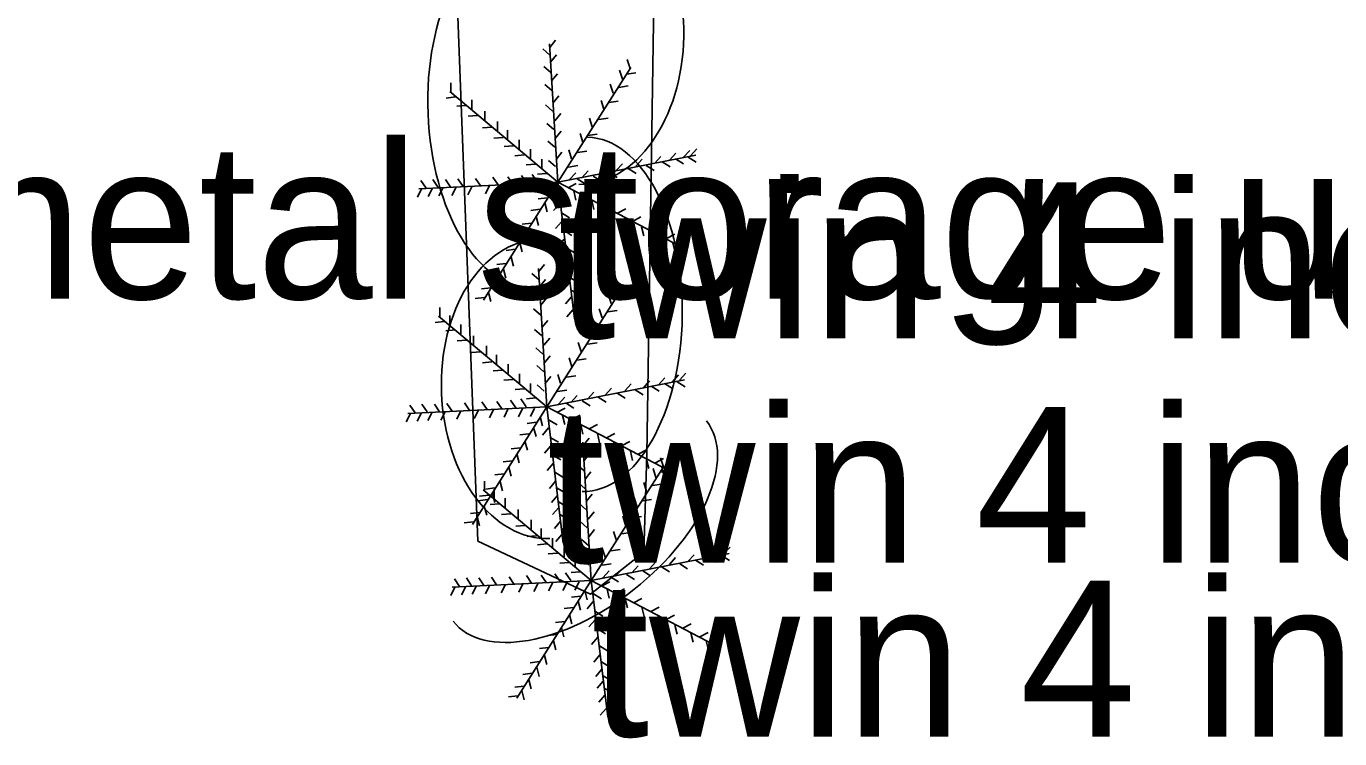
# Model space of a CAD drawing. Extents: x 1802180 to 1804859, y 572524 to 575172.
# Drawn here: x 1803779.37 to 1803821.48, y 573953.46 to 573976.3 of the extents above; entities that cross this region are included whole.
import ezdxf

# ---------------------------------------------------------------- set-up
doc = ezdxf.new("R2010")
doc.units = 0
for name, color, linetype in [('S_SURVEY_TEXT_ANNOT', 7, 'Continuous'), ('S_TREE', 7, 'Continuous'), ('S_TREE_ANNOT', 7, 'Continuous')]:
    doc.layers.add(name, color=color, linetype=linetype)

msp = doc.modelspace()

# ---------------------------------------------------------------- linework, layer by layer
at = {"layer": 'S_TREE'}
for p, q in [((1803796.148, 573975.626), (1803796.336, 573975.86)), ((1803796.151, 573975.38), (1803795.927, 573975.578)), ((1803796.406, 573971.299), (1803796.137, 573975.735)), ((1803796.183, 573974.815), (1803795.959, 573975.014)), ((1803796.177, 573975.149), (1803796.365, 573975.382)), ((1803798.722, 573974.95), (1803798.633, 573975.237)), ((1803796.209, 573974.549), (1803796.398, 573974.782)), ((1803796.406, 573971.299), (1803798.748, 573974.983)), ((1803798.477, 573974.609), (1803798.388, 573974.895)), ((1803798.612, 573974.77), (1803798.909, 573974.814)), ((1803796.406, 573971.299), (1803792.941, 573974.209)), ((1803792.98, 573974.183), (1803792.98, 573974.483)), ((1803793.296, 573973.931), (1803793.296, 573974.231)), ((1803796.212, 573974.241), (1803795.988, 573974.44)), ((1803798.18, 573974.157), (1803798.091, 573974.443)), ((1803798.367, 573974.344), (1803798.664, 573974.388)), ((1803793.122, 573974.041), (1803792.825, 573974)), ((1803793.47, 573973.763), (1803793.171, 573973.739)), ((1803793.651, 573973.641), (1803793.651, 573973.941)), ((1803796.238, 573973.583), (1803796.014, 573973.782)), ((1803796.248, 573973.839), (1803796.436, 573974.073)), ((1803797.883, 573973.641), (1803797.794, 573973.927)), ((1803798.045, 573973.854), (1803798.341, 573973.898)), ((1803793.832, 573973.441), (1803793.533, 573973.417)), ((1803794.064, 573973.279), (1803794.064, 573973.579)), ((1803796.312, 573973.271), (1803796.501, 573973.505)), ((1803797.509, 573973.073), (1803797.42, 573973.359)), ((1803797.722, 573973.312), (1803798.019, 573973.356)), ((1803794.29, 573973.067), (1803793.991, 573973.042)), ((1803794.477, 573972.95), (1803794.477, 573973.25)), ((1803794.799, 573972.667), (1803794.799, 573972.967)), ((1803796.277, 573972.989), (1803796.052, 573973.188)), ((1803796.325, 573972.704), (1803796.514, 573972.937)), ((1803794.651, 573972.738), (1803794.352, 573972.713)), ((1803794.987, 573972.473), (1803794.688, 573972.449)), ((1803795.167, 573972.363), (1803795.167, 573972.663)), ((1803796.316, 573972.421), (1803796.091, 573972.62)), ((1803797.212, 573972.583), (1803797.123, 573972.869)), ((1803797.374, 573972.796), (1803797.67, 573972.84)), ((1803795.328, 573972.176), (1803795.029, 573972.152)), ((1803795.535, 573972.06), (1803795.535, 573972.36)), ((1803795.89, 573971.744), (1803795.89, 573972.044)), ((1803796.351, 573972.033), (1803796.54, 573972.266)), ((1803796.406, 573971.299), (1803800.827, 573972.166)), ((1803796.851, 573972.054), (1803796.762, 573972.34)), ((1803797.038, 573972.254), (1803797.335, 573972.298)), ((1803799.505, 573971.906), (1803799.707, 573972.128)), ((1803799.989, 573972.01), (1803800.191, 573972.232)), ((1803800.18, 573972.047), (1803800.434, 573971.887)), ((1803800.434, 573972.1), (1803800.636, 573972.322)), ((1803800.587, 573972.105), (1803800.84, 573971.945)), ((1803800.66, 573972.152), (1803800.862, 573972.374)), ((1803795.696, 573971.879), (1803795.397, 573971.855)), ((1803796.329, 573971.802), (1803796.104, 573972.001)), ((1803796.754, 573971.789), (1803797.051, 573971.833)), ((1803797.182, 573971.442), (1803797.384, 573971.664)), ((1803797.711, 573971.545), (1803797.913, 573971.767)), ((1803798.279, 573971.674), (1803798.481, 573971.896)), ((1803798.664, 573971.738), (1803798.917, 573971.577)), ((1803798.912, 573971.816), (1803799.113, 573972.038)), ((1803799.245, 573971.841), (1803799.498, 573971.68)), ((1803799.754, 573971.957), (1803800.008, 573971.796)), ((1803796.406, 573971.299), (1803791.954, 573971.087)), ((1803792.187, 573971.11), (1803792.018, 573971.358)), ((1803792.574, 573971.135), (1803792.405, 573971.384)), ((1803792.974, 573971.135), (1803792.805, 573971.384)), ((1803793.374, 573971.161), (1803793.205, 573971.409)), ((1803793.942, 573971.174), (1803793.773, 573971.422)), ((1803796.406, 573971.299), (1803794.025, 573967.525)), ((1803794.497, 573971.213), (1803794.328, 573971.461)), ((1803794.703, 573971.215), (1803794.569, 573970.947)), ((1803794.974, 573971.226), (1803794.806, 573971.474)), ((1803795.174, 573971.241), (1803795.039, 573970.972)), ((1803795.413, 573971.264), (1803795.244, 573971.513)), ((1803795.632, 573971.247), (1803795.498, 573970.979)), ((1803795.748, 573971.303), (1803795.58, 573971.551)), ((1803796.058, 573971.583), (1803795.759, 573971.558)), ((1803796.019, 573971.26), (1803795.885, 573970.992)), ((1803796.406, 573971.299), (1803800.322, 573969.254)), ((1803796.406, 573971.299), (1803796.937, 573966.926)), ((1803796.735, 573971.118), (1803797, 573971.258)), ((1803796.782, 573971.384), (1803796.984, 573971.606)), ((1803797.025, 573971.415), (1803797.279, 573971.254)), ((1803797.541, 573971.492), (1803797.795, 573971.332)), ((1803798.058, 573971.608), (1803798.311, 573971.448)), ((1803792.038, 573971.086), (1803791.904, 573970.818)), ((1803792.387, 573971.112), (1803792.252, 573970.843)), ((1803792.728, 573971.131), (1803792.594, 573970.863)), ((1803793.148, 573971.144), (1803793.014, 573970.876)), ((1803793.658, 573971.17), (1803793.523, 573970.901)), ((1803794.219, 573971.196), (1803794.085, 573970.927)), ((1803796.077, 573970.802), (1803795.779, 573970.768)), ((1803796.199, 573970.976), (1803796.275, 573970.686)), ((1803796.483, 573970.873), (1803796.74, 573970.717)), ((1803796.916, 573971.021), (1803796.987, 573970.73)), ((1803797.212, 573970.892), (1803797.478, 573971.032)), ((1803795.838, 573970.434), (1803795.54, 573970.4)), ((1803795.987, 573970.641), (1803796.062, 573970.35)), ((1803796.468, 573970.623), (1803796.272, 573970.396)), ((1803797.496, 573970.718), (1803797.567, 573970.427)), ((1803797.767, 573970.589), (1803798.033, 573970.729)), ((1803798.032, 573970.441), (1803798.103, 573970.149)), ((1803798.322, 573970.305), (1803798.587, 573970.445)), ((1803795.561, 573969.989), (1803795.263, 573969.955)), ((1803795.709, 573970.202), (1803795.785, 573969.912)), ((1803796.532, 573970.042), (1803796.336, 573969.815)), ((1803796.522, 573970.318), (1803796.778, 573970.162)), ((1803798.554, 573970.17), (1803798.625, 573969.878)), ((1803798.806, 573970.047), (1803799.071, 573970.187)), ((1803795.309, 573969.57), (1803795.011, 573969.536)), ((1803795.451, 573969.789), (1803795.527, 573969.499)), ((1803796.606, 573969.75), (1803796.862, 573969.594)), ((1803799.09, 573969.873), (1803799.161, 573969.581)), ((1803799.341, 573969.776), (1803799.607, 573969.916)), ((1803799.606, 573969.615), (1803799.677, 573969.323)), ((1803799.89, 573969.499), (1803800.155, 573969.639)), ((1803795.045, 573969.15), (1803794.747, 573969.117)), ((1803795.193, 573969.363), (1803795.269, 573969.073)), ((1803796.616, 573969.481), (1803796.42, 573969.254)), ((1803796.67, 573969.202), (1803796.927, 573969.046)), ((1803800.096, 573969.363), (1803800.167, 573969.072)), ((1803800.283, 573969.292), (1803800.549, 573969.432)), ((1803794.748, 573968.699), (1803794.45, 573968.665)), ((1803794.909, 573968.899), (1803794.985, 573968.608)), ((1803796.687, 573968.913), (1803796.491, 573968.686)), ((1803796.741, 573968.692), (1803796.998, 573968.536)), ((1803794.509, 573968.325), (1803794.211, 573968.291)), ((1803794.664, 573968.518), (1803794.74, 573968.228)), ((1803795.796, 573968.18), (1803795.572, 573968.379)), ((1803796.051, 573964.099), (1803795.783, 573968.535)), ((1803795.793, 573968.427), (1803795.982, 573968.66)), ((1803796.751, 573968.455), (1803796.555, 573968.228)), ((1803796.774, 573968.26), (1803797.03, 573968.104)), ((1803794.258, 573967.912), (1803793.959, 573967.878)), ((1803794.406, 573968.118), (1803794.482, 573967.828)), ((1803795.822, 573967.949), (1803796.011, 573968.183)), ((1803796.79, 573968.074), (1803796.594, 573967.847)), ((1803796.819, 573967.854), (1803797.075, 573967.698)), ((1803798.367, 573967.751), (1803798.278, 573968.037)), ((1803794.058, 573967.608), (1803793.759, 573967.575)), ((1803794.18, 573967.77), (1803794.256, 573967.479)), ((1803795.829, 573967.615), (1803795.604, 573967.814)), ((1803795.854, 573967.349), (1803796.043, 573967.583)), ((1803796.051, 573964.099), (1803798.393, 573967.783)), ((1803796.848, 573967.629), (1803796.652, 573967.402)), ((1803798.122, 573967.409), (1803798.033, 573967.695)), ((1803798.258, 573967.57), (1803798.554, 573967.614)), ((1803796.051, 573964.099), (1803792.587, 573967.009)), ((1803792.625, 573966.983), (1803792.625, 573967.283)), ((1803792.941, 573966.732), (1803792.941, 573967.032)), ((1803795.858, 573967.041), (1803795.633, 573967.24)), ((1803796.893, 573967.21), (1803796.697, 573966.983)), ((1803796.883, 573967.389), (1803797.14, 573967.233)), ((1803796.922, 573967.047), (1803797.178, 573966.891)), ((1803797.825, 573966.957), (1803797.736, 573967.244)), ((1803798.013, 573967.145), (1803798.309, 573967.188)), ((1803792.767, 573966.841), (1803792.47, 573966.801)), ((1803793.296, 573966.441), (1803793.296, 573966.741)), ((1803795.883, 573966.383), (1803795.659, 573966.582)), ((1803795.893, 573966.64), (1803796.082, 573966.873)), ((1803797.529, 573966.441), (1803797.439, 573966.728)), ((1803797.69, 573966.654), (1803797.987, 573966.698)), ((1803793.116, 573966.564), (1803792.817, 573966.54)), ((1803793.477, 573966.241), (1803793.178, 573966.217)), ((1803793.709, 573966.08), (1803793.709, 573966.38)), ((1803795.958, 573966.072), (1803796.146, 573966.305)), ((1803797.154, 573965.874), (1803797.065, 573966.16)), ((1803797.367, 573966.112), (1803797.664, 573966.156)), ((1803793.935, 573965.867), (1803793.636, 573965.843)), ((1803794.122, 573965.751), (1803794.122, 573966.051)), ((1803794.445, 573965.467), (1803794.445, 573965.767)), ((1803795.922, 573965.79), (1803795.698, 573965.989)), ((1803795.971, 573965.504), (1803796.159, 573965.738)), ((1803794.296, 573965.538), (1803793.997, 573965.514)), ((1803794.812, 573965.164), (1803794.812, 573965.464)), ((1803795.961, 573965.222), (1803795.736, 573965.421)), ((1803796.858, 573965.383), (1803796.768, 573965.67)), ((1803797.019, 573965.596), (1803797.316, 573965.64)), ((1803794.632, 573965.274), (1803794.333, 573965.249)), ((1803794.974, 573964.977), (1803794.675, 573964.953)), ((1803795.18, 573964.861), (1803795.18, 573965.161)), ((1803795.996, 573964.833), (1803796.185, 573965.067)), ((1803796.051, 573964.099), (1803800.472, 573964.966)), ((1803796.496, 573964.854), (1803796.407, 573965.141)), ((1803796.683, 573965.054), (1803796.98, 573965.098)), ((1803799.15, 573964.707), (1803799.352, 573964.929)), ((1803799.634, 573964.81), (1803799.836, 573965.032)), ((1803800.079, 573964.9), (1803800.281, 573965.122)), ((1803800.232, 573964.906), (1803800.485, 573964.745)), ((1803800.305, 573964.952), (1803800.507, 573965.174)), ((1803795.342, 573964.68), (1803795.042, 573964.656)), ((1803795.535, 573964.544), (1803795.535, 573964.844)), ((1803795.974, 573964.603), (1803795.749, 573964.801)), ((1803796.4, 573964.59), (1803796.696, 573964.634)), ((1803796.828, 573964.242), (1803797.029, 573964.464)), ((1803797.357, 573964.346), (1803797.559, 573964.568)), ((1803797.925, 573964.475), (1803798.126, 573964.697)), ((1803798.309, 573964.538), (1803798.563, 573964.378)), ((1803798.557, 573964.617), (1803798.759, 573964.839)), ((1803798.89, 573964.641), (1803799.143, 573964.481)), ((1803799.4, 573964.757), (1803799.653, 573964.597)), ((1803799.825, 573964.848), (1803800.079, 573964.687)), ((1803796.051, 573964.099), (1803791.599, 573963.887)), ((1803791.832, 573963.91), (1803791.664, 573964.158)), ((1803792.219, 573963.936), (1803792.051, 573964.184)), ((1803792.619, 573963.936), (1803792.451, 573964.184)), ((1803793.019, 573963.962), (1803792.851, 573964.21)), ((1803793.587, 573963.975), (1803793.419, 573964.223)), ((1803796.051, 573964.099), (1803793.671, 573960.325)), ((1803794.142, 573964.013), (1803793.973, 573964.262)), ((1803794.619, 573964.026), (1803794.451, 573964.274)), ((1803794.819, 573964.041), (1803794.685, 573963.773)), ((1803795.058, 573964.065), (1803794.89, 573964.313)), ((1803795.277, 573964.048), (1803795.143, 573963.779)), ((1803795.394, 573964.104), (1803795.225, 573964.352)), ((1803795.703, 573964.383), (1803795.404, 573964.359)), ((1803795.664, 573964.061), (1803795.53, 573963.792)), ((1803796.051, 573964.099), (1803799.967, 573962.054)), ((1803796.051, 573964.099), (1803796.582, 573959.727)), ((1803796.38, 573963.919), (1803796.646, 573964.059)), ((1803796.428, 573964.184), (1803796.629, 573964.406)), ((1803796.671, 573964.215), (1803796.924, 573964.055)), ((1803797.187, 573964.293), (1803797.44, 573964.132)), ((1803797.703, 573964.409), (1803797.956, 573964.248)), ((1803791.683, 573963.886), (1803791.549, 573963.618)), ((1803792.032, 573963.912), (1803791.898, 573963.644)), ((1803792.374, 573963.932), (1803792.24, 573963.663)), ((1803792.793, 573963.944), (1803792.659, 573963.676)), ((1803793.303, 573963.97), (1803793.169, 573963.702)), ((1803793.864, 573963.996), (1803793.73, 573963.728)), ((1803794.348, 573964.015), (1803794.214, 573963.747)), ((1803795.845, 573963.777), (1803795.92, 573963.486)), ((1803796.129, 573963.674), (1803796.385, 573963.518)), ((1803796.561, 573963.822), (1803796.632, 573963.53)), ((1803796.858, 573963.693), (1803797.123, 573963.833)), ((1803795.483, 573963.235), (1803795.185, 573963.201)), ((1803795.722, 573963.603), (1803795.424, 573963.569)), ((1803795.632, 573963.441), (1803795.708, 573963.151)), ((1803796.113, 573963.423), (1803795.917, 573963.196)), ((1803797.142, 573963.519), (1803797.212, 573963.227)), ((1803797.413, 573963.39), (1803797.678, 573963.53)), ((1803797.677, 573963.241), (1803797.748, 573962.95)), ((1803797.967, 573963.106), (1803798.233, 573963.246)), ((1803795.206, 573962.79), (1803794.908, 573962.756)), ((1803795.354, 573963.003), (1803795.43, 573962.712)), ((1803796.177, 573962.843), (1803795.981, 573962.616)), ((1803796.167, 573963.119), (1803796.424, 573962.963)), ((1803797.223, 573962.61), (1803796.998, 573962.808)), ((1803797.477, 573958.529), (1803797.209, 573962.965)), ((1803797.219, 573962.856), (1803797.408, 573963.09)), ((1803798.2, 573962.97), (1803798.271, 573962.679)), ((1803798.451, 573962.848), (1803798.717, 573962.988)), ((1803794.954, 573962.37), (1803794.656, 573962.336)), ((1803795.096, 573962.59), (1803795.172, 573962.299)), ((1803796.251, 573962.551), (1803796.507, 573962.395)), ((1803797.248, 573962.379), (1803797.437, 573962.612)), ((1803798.735, 573962.673), (1803798.806, 573962.382)), ((1803798.987, 573962.577), (1803799.252, 573962.717)), ((1803799.251, 573962.415), (1803799.322, 573962.124)), ((1803799.535, 573962.299), (1803799.8, 573962.439)), ((1803799.794, 573962.181), (1803799.704, 573962.467)), ((1803794.69, 573961.951), (1803794.392, 573961.917)), ((1803794.838, 573962.164), (1803794.914, 573961.874)), ((1803796.261, 573962.281), (1803796.065, 573962.054)), ((1803796.316, 573962.003), (1803796.572, 573961.847)), ((1803797.255, 573962.045), (1803797.03, 573962.244)), ((1803797.281, 573961.779), (1803797.469, 573962.012)), ((1803797.477, 573958.529), (1803799.819, 573962.213)), ((1803799.548, 573961.839), (1803799.459, 573962.125)), ((1803799.684, 573962), (1803799.981, 573962.044)), ((1803799.742, 573962.164), (1803799.812, 573961.872)), ((1803799.929, 573962.093), (1803800.194, 573962.233)), ((1803794.052, 573961.413), (1803794.052, 573961.713)), ((1803794.554, 573961.699), (1803794.63, 573961.409)), ((1803796.332, 573961.714), (1803796.136, 573961.486)), ((1803797.284, 573961.471), (1803797.059, 573961.67)), ((1803799.252, 573961.387), (1803799.162, 573961.673)), ((1803799.439, 573961.574), (1803799.735, 573961.618)), ((1803794.154, 573961.125), (1803793.856, 573961.091)), ((1803794.193, 573961.271), (1803793.896, 573961.23)), ((1803797.477, 573958.529), (1803794.013, 573961.439)), ((1803794.393, 573961.499), (1803794.095, 573961.465)), ((1803794.309, 573961.319), (1803794.385, 573961.028)), ((1803794.368, 573961.161), (1803794.368, 573961.461)), ((1803794.722, 573960.871), (1803794.722, 573961.171)), ((1803796.397, 573961.256), (1803796.201, 573961.028)), ((1803796.387, 573961.493), (1803796.643, 573961.337)), ((1803797.319, 573961.069), (1803797.508, 573961.303)), ((1803798.955, 573960.871), (1803798.866, 573961.157)), ((1803799.116, 573961.084), (1803799.413, 573961.128)), ((1803793.903, 573960.712), (1803793.605, 573960.678)), ((1803794.051, 573960.919), (1803794.127, 573960.628)), ((1803794.542, 573960.993), (1803794.243, 573960.969)), ((1803794.903, 573960.671), (1803794.604, 573960.647)), ((1803795.135, 573960.51), (1803795.135, 573960.81)), ((1803796.435, 573960.875), (1803796.239, 573960.648)), ((1803796.419, 573961.061), (1803796.675, 573960.905)), ((1803797.31, 573960.813), (1803797.085, 573961.012)), ((1803797.384, 573960.501), (1803797.572, 573960.735)), ((1803793.703, 573960.409), (1803793.405, 573960.375)), ((1803793.825, 573960.57), (1803793.901, 573960.28)), ((1803795.361, 573960.297), (1803795.062, 573960.272)), ((1803795.548, 573960.181), (1803795.548, 573960.481)), ((1803796.493, 573960.43), (1803796.297, 573960.203)), ((1803796.464, 573960.654), (1803796.72, 573960.498)), ((1803797.348, 573960.219), (1803797.124, 573960.418)), ((1803798.581, 573960.303), (1803798.491, 573960.59)), ((1803798.794, 573960.542), (1803799.09, 573960.586)), ((1803795.722, 573959.968), (1803795.423, 573959.943)), ((1803795.871, 573959.897), (1803795.871, 573960.197)), ((1803796.239, 573959.593), (1803796.239, 573959.893)), ((1803796.539, 573960.01), (1803796.343, 573959.783)), ((1803796.529, 573960.19), (1803796.785, 573960.034)), ((1803796.567, 573959.848), (1803796.824, 573959.692)), ((1803797.387, 573959.651), (1803797.162, 573959.85)), ((1803797.397, 573959.934), (1803797.585, 573960.167)), ((1803798.284, 573959.813), (1803798.195, 573960.099)), ((1803798.445, 573960.026), (1803798.742, 573960.07)), ((1803796.058, 573959.703), (1803795.759, 573959.679)), ((1803796.4, 573959.406), (1803796.101, 573959.382)), ((1803796.606, 573959.29), (1803796.606, 573959.59)), ((1803797.423, 573959.263), (1803797.611, 573959.496)), ((1803797.923, 573959.284), (1803797.833, 573959.57)), ((1803798.11, 573959.484), (1803798.406, 573959.528)), ((1803801.06, 573959.24), (1803801.262, 573959.462)), ((1803801.506, 573959.33), (1803801.707, 573959.552)), ((1803801.731, 573959.382), (1803801.933, 573959.604)), ((1803796.768, 573959.11), (1803796.469, 573959.085)), ((1803796.961, 573958.974), (1803796.961, 573959.274)), ((1803797.4, 573959.032), (1803797.175, 573959.231)), ((1803797.477, 573958.529), (1803801.898, 573959.396)), ((1803797.826, 573959.019), (1803798.123, 573959.063)), ((1803798.783, 573958.775), (1803798.985, 573958.997)), ((1803799.351, 573958.904), (1803799.552, 573959.126)), ((1803799.983, 573959.046), (1803800.185, 573959.268)), ((1803800.316, 573959.071), (1803800.57, 573958.91)), ((1803800.576, 573959.136), (1803800.778, 573959.358)), ((1803800.826, 573959.187), (1803801.079, 573959.026)), ((1803801.252, 573959.277), (1803801.505, 573959.117)), ((1803801.658, 573959.335), (1803801.912, 573959.175)), ((1803793.258, 573958.34), (1803793.09, 573958.588)), ((1803793.645, 573958.365), (1803793.477, 573958.614)), ((1803794.045, 573958.365), (1803793.877, 573958.614)), ((1803794.445, 573958.391), (1803794.277, 573958.639)), ((1803795.013, 573958.404), (1803794.845, 573958.652)), ((1803795.568, 573958.443), (1803795.4, 573958.691)), ((1803796.045, 573958.456), (1803795.877, 573958.704)), ((1803796.484, 573958.495), (1803796.316, 573958.743)), ((1803796.82, 573958.533), (1803796.651, 573958.781)), ((1803797.129, 573958.813), (1803796.83, 573958.788)), ((1803797.854, 573958.614), (1803798.056, 573958.836)), ((1803798.097, 573958.645), (1803798.35, 573958.484)), ((1803798.254, 573958.672), (1803798.456, 573958.894)), ((1803798.613, 573958.722), (1803798.866, 573958.562)), ((1803799.129, 573958.839), (1803799.382, 573958.678)), ((1803799.735, 573958.968), (1803799.989, 573958.807)), ((1803793.11, 573958.316), (1803792.975, 573958.048)), ((1803797.477, 573958.529), (1803793.025, 573958.317)), ((1803793.458, 573958.342), (1803793.324, 573958.073)), ((1803793.8, 573958.361), (1803793.666, 573958.093)), ((1803794.219, 573958.374), (1803794.085, 573958.106)), ((1803794.729, 573958.4), (1803794.595, 573958.132)), ((1803797.477, 573958.529), (1803795.097, 573954.755)), ((1803795.29, 573958.426), (1803795.156, 573958.157)), ((1803795.774, 573958.445), (1803795.64, 573958.177)), ((1803796.245, 573958.471), (1803796.111, 573958.202)), ((1803796.703, 573958.477), (1803796.569, 573958.209)), ((1803797.09, 573958.49), (1803796.956, 573958.222)), ((1803797.271, 573958.206), (1803797.347, 573957.916)), ((1803797.477, 573958.529), (1803801.394, 573956.484)), ((1803797.477, 573958.529), (1803798.009, 573954.156)), ((1803797.806, 573958.348), (1803798.072, 573958.488)), ((1803797.987, 573958.251), (1803798.058, 573957.96)), ((1803798.284, 573958.122), (1803798.549, 573958.262)), ((1803797.148, 573958.032), (1803796.85, 573957.998)), ((1803797.058, 573957.871), (1803797.134, 573957.581)), ((1803797.539, 573957.853), (1803797.343, 573957.626)), ((1803797.555, 573958.103), (1803797.811, 573957.947)), ((1803798.568, 573957.948), (1803798.639, 573957.657)), ((1803798.839, 573957.819), (1803799.104, 573957.959)), ((1803796.91, 573957.664), (1803796.612, 573957.631)), ((1803796.781, 573957.432), (1803796.856, 573957.142)), ((1803797.593, 573957.548), (1803797.85, 573957.392)), ((1803799.103, 573957.671), (1803799.174, 573957.379)), ((1803799.394, 573957.535), (1803799.659, 573957.675)), ((1803799.626, 573957.4), (1803799.697, 573957.108)), ((1803799.877, 573957.277), (1803800.143, 573957.417)), ((1803796.632, 573957.219), (1803796.334, 573957.185)), ((1803796.523, 573957.019), (1803796.598, 573956.729)), ((1803797.603, 573957.272), (1803797.407, 573957.045)), ((1803797.677, 573956.98), (1803797.934, 573956.824)), ((1803800.161, 573957.103), (1803800.232, 573956.812)), ((1803800.413, 573957.006), (1803800.678, 573957.146)), ((1803796.381, 573956.8), (1803796.082, 573956.766)), ((1803796.264, 573956.593), (1803796.34, 573956.303)), ((1803797.687, 573956.711), (1803797.491, 573956.484)), ((1803800.677, 573956.845), (1803800.748, 573956.553)), ((1803800.961, 573956.729), (1803801.227, 573956.869)), ((1803801.168, 573956.593), (1803801.239, 573956.302)), ((1803801.355, 573956.522), (1803801.62, 573956.662)), ((1803796.116, 573956.38), (1803795.818, 573956.347)), ((1803795.981, 573956.129), (1803796.056, 573955.839)), ((1803797.758, 573956.143), (1803797.562, 573955.916)), ((1803797.742, 573956.432), (1803797.998, 573956.276)), ((1803795.819, 573955.929), (1803795.521, 573955.895)), ((1803795.735, 573955.748), (1803795.811, 573955.458)), ((1803797.823, 573955.685), (1803797.627, 573955.458)), ((1803797.813, 573955.922), (1803798.069, 573955.766)), ((1803795.581, 573955.555), (1803795.282, 573955.521)), ((1803795.477, 573955.348), (1803795.553, 573955.058)), ((1803797.862, 573955.304), (1803797.666, 573955.077)), ((1803797.845, 573955.49), (1803798.101, 573955.334)), ((1803795.129, 573954.838), (1803794.831, 573954.805)), ((1803795.329, 573955.142), (1803795.031, 573955.108)), ((1803795.252, 573955), (1803795.327, 573954.71)), ((1803797.92, 573954.859), (1803797.724, 573954.632)), ((1803797.89, 573955.084), (1803798.147, 573954.928)), ((1803797.965, 573954.44), (1803797.769, 573954.213)), ((1803797.955, 573954.619), (1803798.211, 573954.463)), ((1803797.993, 573954.277), (1803798.25, 573954.121))]:
    msp.add_line(p, q, dxfattribs=at)
msp.add_lwpolyline([(1803793.843, 573959.789), (1803791.788, 574013.617), (1803791.221, 574061.644), (1803792.664, 574063.159), (1803795.35, 574063.66), (1803798.475, 574062.819), (1803800.755, 574059.445), (1803799.258, 573962.566), (1803799.169, 573959.445), (1803797.457, 573958.09), (1803793.843, 573959.789)], dxfattribs=at)
for centre, major_axis, ratio in [((1803797.159, 573976.029), (0.074, 4.797), 0.685311), ((1803795.37, 573973.621), (0.217, -5.678), 0.55008), ((1803797.273, 573967.062), (0.088, 5.681), 0.55008), ((1803795.964, 573964.672), (0.183, -4.795), 0.685311), ((1803797.111, 573960.436), (4.06, 3.212), 0.540699)]:
    msp.add_ellipse(centre, major_axis=major_axis, ratio=ratio, start_param=3.141593, end_param=6.283185, dxfattribs=at)

# ---------------------------------------------------------------- texts
at = {"layer": 'S_SURVEY_TEXT_ANNOT'}
msp.add_text('one story metal storage units', height=5, dxfattribs=at).set_placement((1803746.247, 573967.563))
at = {"layer": 'S_TREE_ANNOT'}
for p in [(1803796.406, 573966.299), (1803796.051, 573959.099), (1803797.477, 573953.529)]:
    msp.add_text('twin 4 inch cedar', height=5, dxfattribs=at).set_placement(p)

doc.saveas('drawing.dxf')
